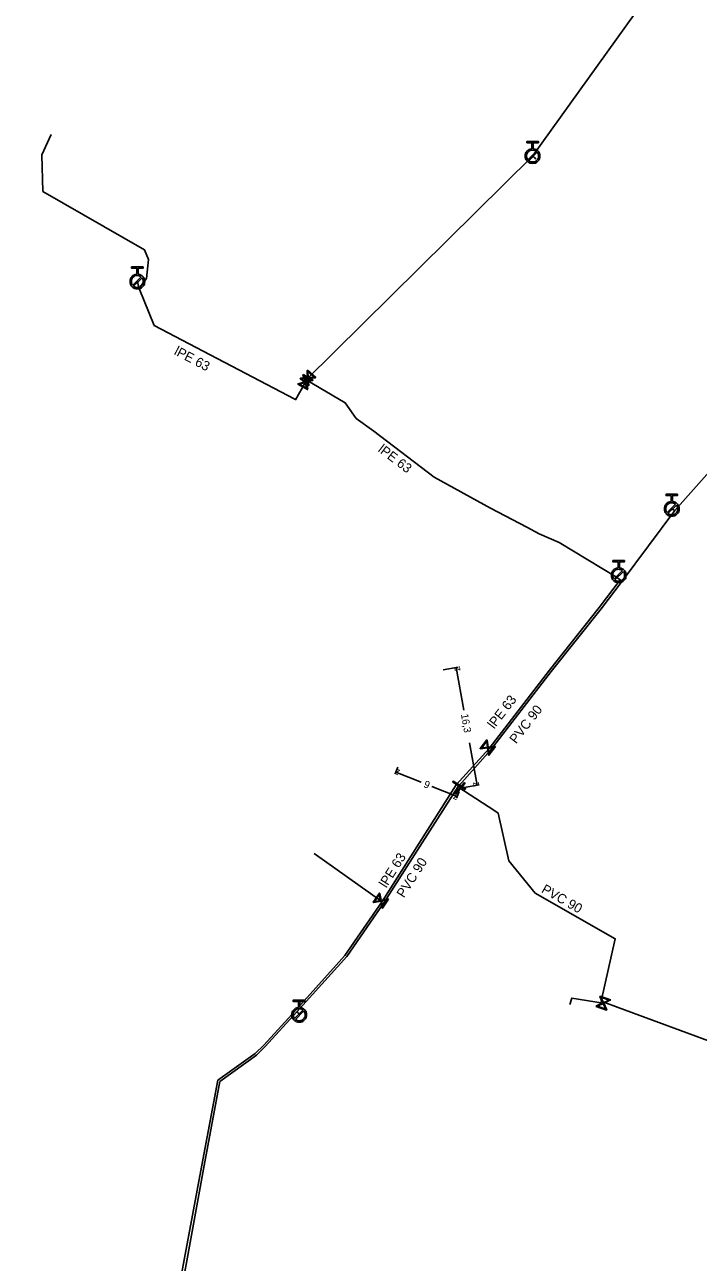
# Model space of a CAD drawing. Extents: x -643842 to -636370, y -1119190 to -1110210.
# Drawn here: x -641702.9 to -641611.1, y -1110760.9 to -1110592 of the extents above; entities that cross this region are included whole.
import ezdxf

# ---------------------------------------------------------------- set-up
doc = ezdxf.new("R2010")
doc.units = 0
for name, color, linetype in [('Default', 7, 'Continuous'), ('Level 10', 7, 'Continuous'), ('Level 16', 7, 'Continuous'), ('Level 20', 7, 'Continuous'), ('Level 21', 7, 'Continuous'), ('Level 23', 7, 'Continuous'), ('Level 33', 7, 'Continuous')]:
    doc.layers.add(name, color=color, linetype=linetype)

msp = doc.modelspace()

# ---------------------------------------------------------------- linework, layer by layer
at = {"layer": 'Default'}
for points in [[(-641633.62, -1110608.9), (-641633.26, -1110608.94), (-641633, -1110609.2), (-641632.71, -1110609.49), (-641632.71, -1110609.91), (-641632.71, -1110610.32), (-641633.01, -1110610.61), (-641633.3, -1110610.9), (-641633.72, -1110610.9), (-641634.13, -1110610.9), (-641634.42, -1110610.61), (-641634.71, -1110610.31), (-641634.71, -1110609.9), (-641634.71, -1110609.48), (-641634.42, -1110609.19), (-641634.16, -1110608.93), (-641633.8, -1110608.9)], [(-641633.2, -1110609.27), (-641633.42, -1110609.09), (-641633.71, -1110609.09), (-641634.05, -1110609.08), (-641634.29, -1110609.32), (-641634.52, -1110609.56), (-641634.53, -1110609.9), (-641634.53, -1110610.19), (-641634.35, -1110610.41)], [(-641634.22, -1110610.54), (-641634, -1110610.71), (-641633.72, -1110610.71), (-641633.38, -1110610.71), (-641633.14, -1110610.48), (-641632.9, -1110610.24), (-641632.9, -1110609.9), (-641632.9, -1110609.61), (-641633.07, -1110609.39)], [(-641687.5, -1110626.03), (-641687.14, -1110626.06), (-641686.88, -1110626.32), (-641686.59, -1110626.62), (-641686.59, -1110627.03), (-641686.59, -1110627.45), (-641686.88, -1110627.74), (-641687.18, -1110628.03), (-641687.59, -1110628.03), (-641688, -1110628.03), (-641688.3, -1110627.74), (-641688.59, -1110627.44), (-641688.59, -1110627.03), (-641688.59, -1110626.61), (-641688.3, -1110626.32), (-641688.04, -1110626.06), (-641687.68, -1110626.03)], [(-641687.08, -1110626.39), (-641687.3, -1110626.22), (-641687.59, -1110626.21), (-641687.93, -1110626.21), (-641688.17, -1110626.45), (-641688.4, -1110626.69), (-641688.4, -1110627.03), (-641688.4, -1110627.32), (-641688.23, -1110627.54)], [(-641688.1, -1110627.67), (-641687.88, -1110627.84), (-641687.59, -1110627.84), (-641687.26, -1110627.84), (-641687.02, -1110627.6), (-641686.78, -1110627.37), (-641686.78, -1110627.03), (-641686.78, -1110626.74), (-641686.95, -1110626.52)], [(-641614.65, -1110657.05), (-641614.29, -1110657.08), (-641614.03, -1110657.34), (-641613.74, -1110657.63), (-641613.74, -1110658.05), (-641613.74, -1110658.46), (-641614.03, -1110658.76), (-641614.33, -1110659.05), (-641614.74, -1110659.05), (-641615.15, -1110659.05), (-641615.45, -1110658.76), (-641615.74, -1110658.47), (-641615.74, -1110658.05), (-641615.74, -1110657.64), (-641615.45, -1110657.34), (-641615.19, -1110657.08), (-641614.83, -1110657.05)], [(-641614.23, -1110657.41), (-641614.45, -1110657.23), (-641614.74, -1110657.24), (-641615.08, -1110657.24), (-641615.32, -1110657.47), (-641615.56, -1110657.71), (-641615.55, -1110658.05), (-641615.55, -1110658.34), (-641615.38, -1110658.56)], [(-641615.25, -1110658.69), (-641615.03, -1110658.86), (-641614.74, -1110658.86), (-641614.41, -1110658.86), (-641614.17, -1110658.62), (-641613.93, -1110658.38), (-641613.93, -1110658.05), (-641613.93, -1110657.76), (-641614.1, -1110657.54)], [(-641621.88, -1110666.11), (-641621.52, -1110666.14), (-641621.26, -1110666.4), (-641620.97, -1110666.7), (-641620.97, -1110667.11), (-641620.97, -1110667.53), (-641621.26, -1110667.82), (-641621.56, -1110668.11), (-641621.97, -1110668.11), (-641622.38, -1110668.11), (-641622.68, -1110667.82), (-641622.97, -1110667.53), (-641622.97, -1110667.11), (-641622.97, -1110666.7), (-641622.68, -1110666.4), (-641622.42, -1110666.14), (-641622.06, -1110666.11)], [(-641621.46, -1110666.47), (-641621.68, -1110666.3), (-641621.97, -1110666.3), (-641622.31, -1110666.3), (-641622.55, -1110666.53), (-641622.78, -1110666.77), (-641622.78, -1110667.11), (-641622.78, -1110667.4), (-641622.61, -1110667.62)], [(-641622.48, -1110667.75), (-641622.26, -1110667.92), (-641621.97, -1110667.92), (-641621.64, -1110667.92), (-641621.4, -1110667.68), (-641621.16, -1110667.45), (-641621.16, -1110667.11), (-641621.16, -1110666.82), (-641621.33, -1110666.6)], [(-641665.45, -1110726.09), (-641665.09, -1110726.12), (-641664.83, -1110726.37), (-641664.54, -1110726.66), (-641664.53, -1110727.08), (-641664.53, -1110727.49), (-641664.82, -1110727.79), (-641665.11, -1110728.08), (-641665.53, -1110728.09), (-641665.94, -1110728.09), (-641666.23, -1110727.8), (-641666.53, -1110727.51), (-641666.53, -1110727.1), (-641666.54, -1110726.68), (-641666.25, -1110726.39), (-641665.99, -1110726.12), (-641665.63, -1110726.09)], [(-641665.03, -1110726.45), (-641665.25, -1110726.27), (-641665.54, -1110726.27), (-641665.88, -1110726.28), (-641666.12, -1110726.51), (-641666.35, -1110726.75), (-641666.35, -1110727.09), (-641666.34, -1110727.39), (-641666.17, -1110727.6)], [(-641666.04, -1110727.73), (-641665.82, -1110727.9), (-641665.53, -1110727.9), (-641665.19, -1110727.89), (-641664.96, -1110727.66), (-641664.72, -1110727.42), (-641664.72, -1110727.08), (-641664.72, -1110726.79), (-641664.9, -1110726.57)]]:
    msp.add_open_spline(points, degree=3, dxfattribs=at)
at = {"layer": 'Level 10'}
for points in [[(-641645.91, -1110680.03), (-641643.86, -1110679.67)], [(-641643.08, -1110685.52), (-641644.11, -1110679.71)], [(-641642.29, -1110689.96), (-641641.26, -1110695.76)], [(-641652.1, -1110693.32), (-641652.46, -1110694.22)], [(-641648.92, -1110695.35), (-641652.37, -1110693.99)], [(-641647.44, -1110695.93), (-641644, -1110697.3)], [(-641643.73, -1110696.63), (-641644.09, -1110697.53)], [(-641643.06, -1110696.08), (-641641.01, -1110695.72)]]:
    msp.add_lwpolyline(points, dxfattribs=at)
at = {"layer": 'Level 16'}
for points in [[(-641664.4, -1110639.13), (-641663.28, -1110640.13), (-641663.32, -1110640.18), (-641663.45, -1110640.18), (-641664.29, -1110640.23), (-641664.23, -1110641.2), (-641664.28, -1110641.25), (-641665.4, -1110640.25), (-641665.35, -1110640.2), (-641664.38, -1110640.15), (-641664.43, -1110639.31), (-641664.45, -1110639.18), (-641664.4, -1110639.13)], [(-641664.35, -1110639.31), (-641664.3, -1110640.14), (-641663.46, -1110640.09), (-641664.35, -1110639.31)], [(-641664.97, -1110639.72), (-641663.66, -1110640.45), (-641663.69, -1110640.51), (-641663.82, -1110640.54), (-641664.63, -1110640.77), (-641664.36, -1110641.7), (-641664.39, -1110641.76), (-641665.7, -1110641.03), (-641665.67, -1110640.97), (-641664.73, -1110640.71), (-641664.97, -1110639.9), (-641665.01, -1110639.78), (-641664.97, -1110639.72)], [(-641664.48, -1110641.6), (-641664.71, -1110640.79), (-641665.52, -1110641.03), (-641664.48, -1110641.6)], [(-641664.33, -1110641.08), (-641664.38, -1110640.24), (-641665.22, -1110640.29), (-641664.33, -1110641.08)], [(-641664.88, -1110639.88), (-641664.65, -1110640.68), (-641663.85, -1110640.45), (-641664.88, -1110639.88)], [(-641638.76, -1110690.49), (-641639.67, -1110691.68), (-641639.72, -1110691.64), (-641639.74, -1110691.51), (-641639.85, -1110690.68), (-641640.81, -1110690.81), (-641640.86, -1110690.77), (-641639.95, -1110689.58), (-641639.9, -1110689.62), (-641639.77, -1110690.58), (-641638.94, -1110690.47), (-641638.81, -1110690.45), (-641638.76, -1110690.49)], [(-641640.69, -1110690.7), (-641639.86, -1110690.59), (-641639.97, -1110689.76), (-641640.69, -1110690.7)], [(-641638.93, -1110690.56), (-641639.76, -1110690.67), (-641639.65, -1110691.5), (-641638.93, -1110690.56)], [(-641642.89, -1110696.36), (-641644.6, -1110695.33), (-641644.54, -1110695.22), (-641642.83, -1110696.26), (-641642.89, -1110696.36)], [(-641642.89, -1110695.48), (-641644.21, -1110696.98), (-641644.31, -1110696.9), (-641642.99, -1110695.4), (-641642.89, -1110695.48)], [(-641653.35, -1110711.31), (-641654.18, -1110712.56), (-641654.23, -1110712.52), (-641654.26, -1110712.4), (-641654.42, -1110711.57), (-641655.37, -1110711.77), (-641655.43, -1110711.73), (-641654.6, -1110710.48), (-641654.55, -1110710.52), (-641654.35, -1110711.47), (-641653.53, -1110711.3), (-641653.41, -1110711.27), (-641653.35, -1110711.31)], [(-641655.27, -1110711.66), (-641654.44, -1110711.49), (-641654.61, -1110710.66), (-641655.27, -1110711.66)], [(-641653.52, -1110711.39), (-641654.34, -1110711.56), (-641654.17, -1110712.38), (-641653.52, -1110711.39)], [(-641624.52, -1110724.54), (-641623.11, -1110725.05), (-641623.13, -1110725.11), (-641623.25, -1110725.16), (-641624.01, -1110725.52), (-641623.59, -1110726.4), (-641623.62, -1110726.46), (-641625.03, -1110725.95), (-641625.01, -1110725.89), (-641624.13, -1110725.48), (-641624.49, -1110724.72), (-641624.55, -1110724.6), (-641624.52, -1110724.54)], [(-641623.73, -1110726.32), (-641624.09, -1110725.56), (-641624.85, -1110725.92), (-641623.73, -1110726.32)], [(-641624.41, -1110724.68), (-641624.05, -1110725.44), (-641623.29, -1110725.08), (-641624.41, -1110724.68)]]:
    msp.add_lwpolyline(points, dxfattribs=at)
at = {"layer": 'Level 21'}
for points in [[(-641664.58, -1110640.46), (-641633.71, -1110609.9), (-641600.63, -1110563.76), (-641598.45, -1110560.36), (-641594.73, -1110553.8), (-641592.83, -1110550.42), (-641585.04, -1110537.85), (-641581.85, -1110531.99), (-641576.72, -1110525.41), (-641572.32, -1110520.62), (-641569.27, -1110517.47), (-641555.1, -1110505.43), (-641544.01, -1110494.76), (-641533.36, -1110480.93), (-641531.9, -1110478.13), (-641529.81, -1110469.31), (-641527.31, -1110459.48), (-641524.97, -1110448.07), (-641523.07, -1110437.29), (-641521.61, -1110424.89), (-641523.18, -1110409.24), (-641525.76, -1110394.87), (-641527.66, -1110384.33)], [(-641664.58, -1110640.46), (-641664.68, -1110640.73), (-641664.69, -1110640.74), (-641666.03, -1110643.16), (-641666.13, -1110643.08), (-641685.29, -1110633.02), (-641687.33, -1110627.98), (-641687.38, -1110627.8), (-641687.22, -1110627.75), (-641686.36, -1110626.59), (-641686.08, -1110624.04), (-641686.61, -1110622.68), (-641700.5, -1110614.73), (-641700.63, -1110609.74), (-641699.32, -1110606.97)], [(-641678.79, -1110747.62), (-641676.64, -1110736.03), (-641671.53, -1110732.39), (-641670.37, -1110731.22), (-641666.05, -1110726.52), (-641659.3, -1110718.99), (-641654.22, -1110711.63), (-641644.15, -1110695.73), (-641639.65, -1110690.75), (-641631.42, -1110680.05), (-641624.62, -1110671.5), (-641621.76, -1110667.72), (-641622.25, -1110667.35), (-641630.08, -1110662.64), (-641632.83, -1110661.47), (-641634.51, -1110660.55), (-641639.47, -1110657.97), (-641647.12, -1110653.72), (-641655.37, -1110647.45), (-641657.78, -1110645.71), (-641659.25, -1110643.57), (-641664.58, -1110640.46)], [(-641643.86, -1110695.96), (-641643.82, -1110695.92), (-641643.71, -1110695.79), (-641639.46, -1110690.99), (-641631.18, -1110680.23), (-641624.38, -1110671.68), (-641621.52, -1110667.9), (-641614.34, -1110658.28), (-641608.15, -1110651.29), (-641606.84, -1110649.85), (-641606.72, -1110649.72)], [(-641678.5, -1110747.68), (-641676.37, -1110736.21), (-641671.33, -1110732.62), (-641670.15, -1110731.43), (-641665.86, -1110726.69), (-641659.05, -1110719.15), (-641654.01, -1110711.82), (-641643.86, -1110695.96)], [(-641643.86, -1110695.96), (-641643.6, -1110696.19), (-641643.15, -1110696.48), (-641638.88, -1110699.25), (-641638.41, -1110699.56), (-641636.96, -1110706.07), (-641633.37, -1110710.48), (-641622.45, -1110716.71), (-641624.36, -1110725.25), (-641624.02, -1110725.37)], [(-641624.02, -1110725.37), (-641622.04, -1110726.09), (-641605.04, -1110732.39), (-641592.38, -1110736.75), (-641580.95, -1110740.68), (-641580.55, -1110740.8), (-641577.05, -1110741.87), (-641571.34, -1110743.62), (-641560.51, -1110747.22), (-641550.89, -1110749.28), (-641542.88, -1110749.95), (-641530.96, -1110748.44), (-641525.88, -1110748.46), (-641513.84, -1110750.25), (-641507.42, -1110753.04), (-641507.31, -1110753.07)], [(-641677.16, -1110922.63), (-641678.03, -1110920.93), (-641690.55, -1110919.49), (-641702.17, -1110918.14), (-641702.78, -1110917.85), (-641702.94, -1110917.33), (-641701.3, -1110896.82), (-641699.93, -1110871.85), (-641699.85, -1110870.64), (-641696.18, -1110831.68), (-641685.71, -1110786.51), (-641683.53, -1110775.42), (-641678.5, -1110747.68)], [(-641698.05, -1110844.81), (-641696.45, -1110831.95), (-641696.41, -1110831.68), (-641695.92, -1110828.52), (-641690.12, -1110801.26), (-641686.1, -1110786.43), (-641683.86, -1110775.15), (-641683.88, -1110774.79), (-641683.8, -1110774.38), (-641682.47, -1110767.34), (-641678.79, -1110747.62)]]:
    msp.add_lwpolyline(points, dxfattribs=at)
at = {"layer": 'Level 23'}
for points in [[(-641633.27, -1110610.34), (-641633.47, -1110610.11), (-641633.71, -1110609.9)], [(-641687.59, -1110627.03), (-641687.48, -1110627.48), (-641687.38, -1110627.8)], [(-641614.34, -1110658.28), (-641614.57, -1110658.14), (-641614.74, -1110658.05)], [(-641622.25, -1110667.35), (-641621.97, -1110667.11)], [(-641639.65, -1110690.75), (-641639.81, -1110690.63)], [(-641663.5, -1110705.06), (-641654.39, -1110711.52), (-641654.22, -1110711.63)], [(-641624.07, -1110725.5), (-641628.35, -1110724.82), (-641628.65, -1110725.69)], [(-641624.02, -1110725.37), (-641624.07, -1110725.5)], [(-641665.86, -1110726.69), (-641665.69, -1110726.84), (-641665.54, -1110727.08)]]:
    msp.add_lwpolyline(points, dxfattribs=at)
at = {"layer": 'Level 33'}
for points in [[(-641633.8, -1110608.9), (-641633.8, -1110608.08), (-641634.49, -1110608.08), (-641634.48, -1110607.9), (-641632.92, -1110607.9), (-641632.92, -1110608.09), (-641633.61, -1110608.08), (-641633.62, -1110608.9)], [(-641634.35, -1110610.41), (-641633.2, -1110609.27)], [(-641633.07, -1110609.39), (-641634.22, -1110610.54)], [(-641687.68, -1110626.03), (-641687.68, -1110625.21), (-641688.37, -1110625.21), (-641688.37, -1110625.03), (-641686.81, -1110625.03), (-641686.81, -1110625.21), (-641687.5, -1110625.21), (-641687.5, -1110626.03)], [(-641688.23, -1110627.54), (-641687.08, -1110626.39)], [(-641686.95, -1110626.52), (-641688.1, -1110627.67)], [(-641614.83, -1110657.05), (-641614.83, -1110656.23), (-641615.52, -1110656.23), (-641615.52, -1110656.05), (-641613.96, -1110656.05), (-641613.96, -1110656.23), (-641614.65, -1110656.23), (-641614.65, -1110657.05)], [(-641615.38, -1110658.56), (-641614.23, -1110657.41)], [(-641614.1, -1110657.54), (-641615.25, -1110658.69)], [(-641622.06, -1110666.11), (-641622.06, -1110665.29), (-641622.75, -1110665.29), (-641622.75, -1110665.11), (-641621.19, -1110665.11), (-641621.19, -1110665.29), (-641621.88, -1110665.29), (-641621.88, -1110666.11)], [(-641622.61, -1110667.62), (-641621.46, -1110666.47)], [(-641621.33, -1110666.6), (-641622.48, -1110667.75)], [(-641665.63, -1110726.09), (-641665.64, -1110725.27), (-641666.33, -1110725.28), (-641666.33, -1110725.09), (-641664.77, -1110725.08), (-641664.77, -1110725.26), (-641665.46, -1110725.27), (-641665.45, -1110726.09)], [(-641666.17, -1110727.6), (-641665.03, -1110726.45)], [(-641664.9, -1110726.57), (-641666.04, -1110727.73)]]:
    msp.add_lwpolyline(points, dxfattribs=at)

# ---------------------------------------------------------------- texts
at = {"layer": 'Level 10'}
for s, rotation, p in [('z', 100.0684, (-641643.53, -1110680.12)), ('16,3', 280.0684, (-641643.48, -1110686.1)), ('z', 158.4284, (-641651.72, -1110693.71)), ('9', 338.4284, (-641648.64, -1110696)), ('z', 280.0684, (-641641.84, -1110695.36)), ('z', 338.4284, (-641644.64, -1110697.58))]:
    msp.add_text(s, height=1, rotation=rotation, dxfattribs=at).set_placement(p)
at = {"layer": 'Level 20'}
for s, rotation, p in [('lPE 63', 332.2982, (-641682.68, -1110636.92)), ('lPE 63', 322.7652, (-641654.88, -1110650.15)), ('lPE 63', 52.428, (-641638.94, -1110688.16)), ('PVC 90', 52.3982, (-641635.95, -1110690.2)), ('lPE 63', 57.6565, (-641653.65, -1110709.86)), ('PVC 90', 57.3706, (-641651.25, -1110711.23)), ('PVC 90', 330.2947, (-641632.61, -1110710.33))]:
    msp.add_text(s, height=1.3, rotation=rotation, dxfattribs=at).set_placement(p)

doc.saveas('drawing.dxf')
